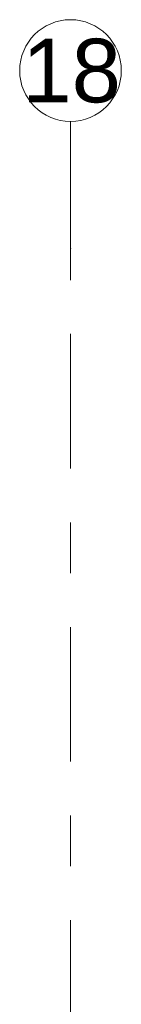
# Model space of a CAD drawing. Header units: metres. Extents: x -3.6 to 84.5, y -11 to 16.8.
# Tile 387 of 389: x 61.63 to 61.83, y 14.869 to 16.805. Entities that reach past the tile are written whole.
import ezdxf

# ---------------------------------------------------------------- set-up
doc = ezdxf.new("R2010")
doc.units = ezdxf.units.M
doc.header["$MEASUREMENT"] = 0
doc.linetypes.add('Strichlinie doppelt', pattern=[0.546806, 0.264583, -0.105833, 0.070556, -0.105833])
doc.layers.add('451 - Universal.Achsen Raster', color=7, linetype='Continuous')
doc.styles.add('ERSTELLTER_STIL_2', font='txt')

msp = doc.modelspace()

# ---------------------------------------------------------------- linework, layer by layer
at = {"layer": '451 - Universal.Achsen Raster', "color": 160, "linetype": 'Strichlinie doppelt', "lineweight": 9, "true_color": 0x3232ff}
for p, q in [((61.73, 16.355), (61.73, 16.605)), ((61.73, -10.585), (61.73, 16.355))]:
    msp.add_line(p, q, dxfattribs=at)
at = {"layer": '451 - Universal.Achsen Raster', "color": 160, "linetype": 'Continuous', "lineweight": 9, "true_color": 0x3232ff}
msp.add_circle((61.73, 16.705), 0.1, dxfattribs=at)
at = {"layer": '451 - Universal.Achsen Raster', "color": 160, "linetype": 'Strichlinie doppelt', "lineweight": 9, "true_color": 0x3232ff}
msp.add_point((61.73, 16.355), dxfattribs=at)
msp.add_point((61.73, 16.355), dxfattribs=at)

# ---------------------------------------------------------------- texts
at = {"layer": '451 - Universal.Achsen Raster', "color": 160, "lineweight": 9, "true_color": 0x3232ff, "insert": (61.6351, 16.7675), "char_height": 0.125, "attachment_point": 1, "style": 'ERSTELLTER_STIL_2'}
msp.add_mtext('\\A1;{\\pql;\\pt0;\\fArial|b0|i0|c0|p38;18}', dxfattribs=at)

doc.saveas('drawing.dxf')
